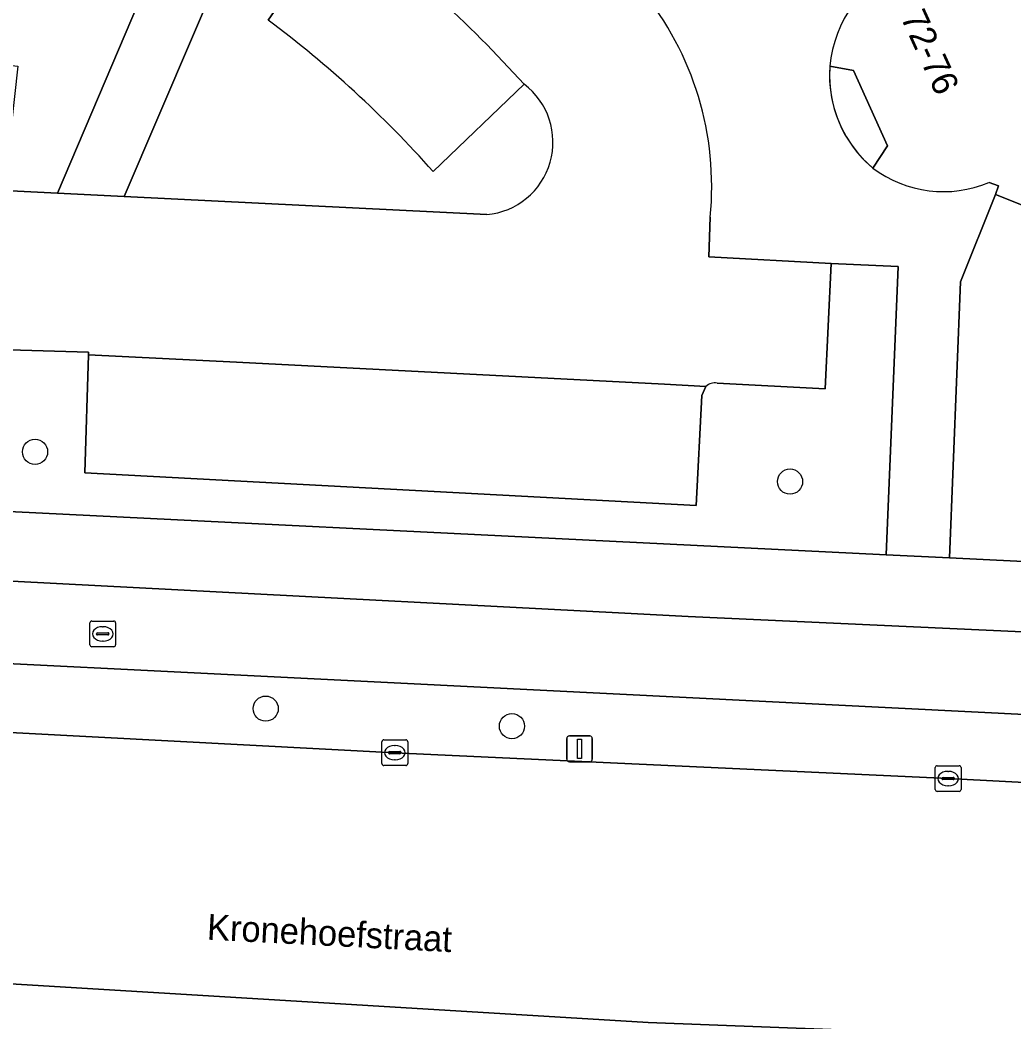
# Model space of a CAD drawing. Extents: x 160023 to 161302, y 384750 to 385707.
# Drawn here: x 160408.71 to 160447.32, y 384803.12 to 384842.06 of the extents above; entities that cross this region are included whole.
import ezdxf

# ---------------------------------------------------------------- set-up
doc = ezdxf.new("R2010")
doc.units = 0
for name, color, linetype in [('IMGEO_Berm_groen', 7, 'Continuous'), ('IMGEO_Boom', 7, 'Continuous'), ('IMGEO_Fietspad_open', 7, 'Continuous'), ('IMGEO_Groenvoorziening', 7, 'Continuous'), ('IMGEO_Kolk', 7, 'Continuous'), ('IMGEO_Lichtmast', 7, 'Continuous'), ('IMGEO_Openbare_ruimte_label', 7, 'Continuous'), ('IMGEO_Pand', 7, 'Continuous'), ('IMGEO_Pand_nummerreeks', 7, 'Continuous'), ('IMGEO_Pand_overbouw', 7, 'Continuous'), ('IMGEO_Parkeervlak_open', 7, 'Continuous'), ('IMGEO_Rijbaan_lokaal_open', 7, 'Continuous'), ('IMGEO_Rijbaan_regionaal_gesloten', 7, 'Continuous'), ('IMGEO_Rioolput', 7, 'Continuous'), ('IMGEO_Verkeerseiland_groen', 7, 'Continuous'), ('IMGEO_Voetpad_open', 7, 'Continuous')]:
    doc.layers.add(name, color=color, linetype=linetype)

msp = doc.modelspace()

# ---------------------------------------------------------------- linework, layer by layer
at = {"layer": 'IMGEO_Berm_groen'}
for points in [[(160384.071, 384825.609), (160391.819, 384824.238), (160395.323, 384823.834), (160398.827, 384823.43), (160442.352, 384821.277), (160442.814, 384832.48)], [(160442.814, 384832.48), (160440.217, 384832.597), (160439.98, 384827.723), (160435.79, 384827.946)], [(160435.35, 384827.823), (160435.192, 384827.471), (160434.975, 384823.199), (160411.226, 384824.464), (160411.37, 384829.048), (160411.373, 384829.155), (160407.399, 384829.267), (160406.908, 384824.505), (160388.76, 384826.493), (160389.223, 384831.21)], [(160451.079, 384814.899), (160423.501, 384816.289), (160399.135, 384817.504), (160396.553, 384817.704), (160397.178, 384815.387)], [(160397.527, 384815.035), (160399.113, 384814.862), (160399.993, 384814.809), (160423.269, 384813.587), (160444.761, 384812.581), (160466.286, 384811.459), (160470.54, 384811.209), (160475.583, 384811.805), (160481.533, 384812.763)]]:
    msp.add_lwpolyline(points, dxfattribs=at)
msp.add_arc((160435.694, 384827.439), 0.516, 79.3184, 131.9177, dxfattribs=at)
at = {"layer": 'IMGEO_Boom'}
for centre in [(160409.292, 384825.277), (160438.619, 384824.122), (160418.252, 384815.3), (160427.818, 384814.617)]:
    msp.add_circle(centre, 0.489, dxfattribs=at)
at = {"layer": 'IMGEO_Fietspad_open'}
for points in [[(160434.665, 384818.884), (160432.206, 384819.003), (160397.47, 384820.825), (160396.047, 384820.967), (160391.623, 384821.499), (160388.287, 384822.046), (160384.045, 384822.938)], [(160481.952, 384812.998), (160487.123, 384814.551), (160487.18, 384816.467), (160434.665, 384818.884)], [(160392.221, 384818.048), (160396.553, 384817.704), (160399.135, 384817.504), (160423.501, 384816.289), (160451.079, 384814.899), (160470.802, 384814.136), (160480.436, 384813.709), (160481.468, 384813.626)]]:
    msp.add_lwpolyline(points, dxfattribs=at)
at = {"layer": 'IMGEO_Groenvoorziening'}
msp.add_lwpolyline([(160447.918, 384831.723), (160448.94, 384834.349), (160446.602, 384835.283), (160445.241, 384831.882), (160444.818, 384821.155), (160482.465, 384819.293), (160484.944, 384822.805), (160477.398, 384825.79), (160477.18, 384825.89)], dxfattribs=at)
at = {"layer": 'IMGEO_Kolk'}
for p, q in [((160422.768, 384813.162), (160422.768, 384814.014)), ((160422.843, 384814.088), (160423.695, 384814.088)), ((160423.256, 384813.868), (160423.281, 384813.868)), ((160423.769, 384814.014), (160423.769, 384813.162)), ((160423.027, 384813.582), (160423.027, 384813.594)), ((160423.465, 384813.545), (160423.067, 384813.545)), ((160423.07, 384813.631), (160423.468, 384813.631)), ((160423.511, 384813.594), (160423.511, 384813.582)), ((160423.695, 384813.088), (160422.843, 384813.088)), ((160423.279, 384813.308), (160423.254, 384813.308)), ((160444.261, 384812.156), (160444.261, 384813.008)), ((160444.336, 384813.082), (160445.188, 384813.082)), ((160445.262, 384813.008), (160445.262, 384812.156)), ((160444.52, 384812.576), (160444.52, 384812.588)), ((160444.563, 384812.625), (160444.961, 384812.625)), ((160444.749, 384812.862), (160444.774, 384812.862)), ((160445.004, 384812.588), (160445.004, 384812.576)), ((160444.958, 384812.539), (160444.56, 384812.539)), ((160444.772, 384812.302), (160444.747, 384812.302)), ((160445.188, 384812.082), (160444.336, 384812.082))]:
    msp.add_line(p, q, dxfattribs=at)
for points in [[(160422.768, 384813.162), (160422.768, 384814.014)], [(160422.843, 384814.088), (160423.695, 384814.088)], [(160423.769, 384814.014), (160423.769, 384813.162)], [(160423.695, 384813.088), (160422.843, 384813.088)], [(160444.261, 384812.156), (160444.261, 384813.008)], [(160444.336, 384813.082), (160445.188, 384813.082)], [(160445.262, 384813.008), (160445.262, 384812.156)], [(160445.188, 384812.082), (160444.336, 384812.082)]]:
    msp.add_lwpolyline(points, dxfattribs=at)
for centre, radius, start, end in [((160422.845, 384814.012), 0.0765, 91.552, 178.448), ((160422.845, 384814.012), 0.0765, 91.552, 178.448), ((160423.693, 384814.012), 0.0765, 1.552, 88.448), ((160423.693, 384814.012), 0.0765, 1.552, 88.448), ((160423.067, 384813.591), 0.0403, 85.8775, 175.7526), ((160423.064, 384813.581), 0.0366, 178.938, 274.7102), ((160423.468, 384813.588), 0.043, 264.8664, 352.4533), ((160423.472, 384813.593), 0.0386, 1.7309, 96.639), ((160422.845, 384813.164), 0.0765, 181.552, 268.448), ((160422.845, 384813.164), 0.0765, 181.552, 268.448), ((160423.693, 384813.164), 0.0765, 271.552, 358.448), ((160423.693, 384813.164), 0.0765, 271.552, 358.448), ((160444.338, 384813.006), 0.0765, 91.552, 178.448), ((160444.338, 384813.006), 0.0765, 91.552, 178.448), ((160445.186, 384813.006), 0.0765, 1.552, 88.448), ((160445.186, 384813.006), 0.0765, 1.552, 88.448), ((160444.56, 384812.585), 0.0403, 85.8775, 175.7526), ((160444.557, 384812.575), 0.0366, 178.938, 274.7102), ((160444.961, 384812.582), 0.043, 264.8664, 352.4533), ((160444.965, 384812.587), 0.0386, 1.7309, 96.639), ((160444.338, 384812.158), 0.0765, 181.552, 268.448), ((160444.338, 384812.158), 0.0765, 181.552, 268.448), ((160445.186, 384812.158), 0.0765, 271.552, 358.448), ((160445.186, 384812.158), 0.0765, 271.552, 358.448)]:
    msp.add_arc(centre, radius, start, end, dxfattribs=at)
for centre, major_axis, ratio, start_param, end_param in [((160423.255, 384813.588), (-0.387, 0.002), 0.722429, 4.712389, 7.853982), ((160423.28, 384813.588), (-0.39, 0.002), 0.717154, 1.570796, 4.712389), ((160444.748, 384812.582), (-0.387, 0.002), 0.722429, 4.712389, 7.853982), ((160444.773, 384812.582), (-0.39, 0.002), 0.717154, 1.570796, 4.712389)]:
    msp.add_ellipse(centre, major_axis=major_axis, ratio=ratio, start_param=start_param, end_param=end_param, dxfattribs=at)
at = {"layer": 'IMGEO_Lichtmast'}
for p, q in [((160429.948, 384813.336), (160429.948, 384814.136)), ((160429.948, 384814.136), (160429.948, 384813.336)), ((160430.048, 384814.236), (160430.838, 384814.236)), ((160430.838, 384814.236), (160430.048, 384814.236)), ((160430.938, 384814.136), (160430.938, 384813.336)), ((160430.938, 384813.336), (160430.938, 384814.136)), ((160430.838, 384813.236), (160430.048, 384813.236)), ((160430.048, 384813.236), (160430.838, 384813.236))]:
    msp.add_line(p, q, dxfattribs=at)
msp.add_lwpolyline([(160430.368, 384814.111), (160430.518, 384814.111), (160430.518, 384813.361), (160430.368, 384813.361), (160430.368, 384814.111)], dxfattribs=at)
for centre, start, end in [((160430.048, 384814.136), 90, 180), ((160430.048, 384814.136), 90, 180), ((160430.838, 384814.136), 0, 90), ((160430.838, 384814.136), 360, 90), ((160430.048, 384813.336), 180, 270), ((160430.048, 384813.336), 180, 270), ((160430.838, 384813.336), 270, 0), ((160430.838, 384813.336), 270, 0)]:
    msp.add_arc(centre, 0.1, start, end, dxfattribs=at)
at = {"layer": 'IMGEO_Pand'}
for points in [[(160440.164, 384840.266), (160441.079, 384840.09), (160442.407, 384837.173), (160441.838, 384836.301)], [(160446.348, 384835.745), (160446.716, 384835.613), (160446.602, 384835.283), (160448.94, 384834.349), (160447.918, 384831.723), (160464.745, 384825.028), (160467.407, 384823.969), (160470.36, 384822.794), (160470.431, 384822.987)]]:
    msp.add_lwpolyline(points, dxfattribs=at)
for centre, radius, start, end in [((160445.067, 384839.785), 4.926, 114.4201, 174.3909), ((160444.578, 384839.96), 4.572, 233.1722, 292.7717)]:
    msp.add_arc(centre, radius, start, end, dxfattribs=at)
at = {"layer": 'IMGEO_Pand_overbouw'}
msp.add_lwpolyline([(160441.838, 384836.301), (160442.407, 384837.173), (160441.079, 384840.09), (160440.164, 384840.266), (160440.151, 384839.86), (160440.173, 384839.454), (160440.23, 384839.052), (160440.321, 384838.656), (160440.446, 384838.27), (160440.604, 384837.895), (160440.794, 384837.536), (160441.014, 384837.195), (160441.262, 384836.873), (160441.538, 384836.575)], close=True, dxfattribs=at)
at = {"layer": 'IMGEO_Parkeervlak_open'}
for points in [[(160421.11, 384846.038), (160418.343, 384842.057)], [(160424.759, 384836.167), (160428.289, 384839.56)]]:
    msp.add_lwpolyline(points, dxfattribs=at)
msp.add_lwpolyline([(160435.35, 384827.823), (160433.742, 384827.901), (160417.116, 384828.757), (160411.37, 384829.048), (160411.226, 384824.464), (160434.975, 384823.199), (160435.192, 384827.471)], close=True, dxfattribs=at)
for centre, radius, start, end in [((160394.023, 384808.803), 46.044, 41.911, 53.9657), ((160392.957, 384807.964), 42.506, 41.5672, 53.3278)]:
    msp.add_arc(centre, radius, start, end, dxfattribs=at)
at = {"layer": 'IMGEO_Rijbaan_lokaal_open'}
for points in [[(160426.837, 384834.499), (160412.751, 384835.197), (160410.162, 384835.325), (160408.089, 384835.428), (160394.442, 384836.887), (160390.92, 384837.245)], [(160435.79, 384827.946), (160439.98, 384827.723), (160440.217, 384832.597), (160435.468, 384832.85), (160435.519, 384834.403)], [(160389.223, 384831.21), (160394.7, 384830.607), (160404.898, 384829.542), (160407.399, 384829.267), (160411.373, 384829.155), (160411.37, 384829.048), (160417.116, 384828.757), (160433.742, 384827.901), (160435.35, 384827.823)]]:
    msp.add_lwpolyline(points, dxfattribs=at)
for centre, radius, start, end in [((160394.023, 384808.803), 46.044, 41.911, 53.9657), ((160423.53, 384835.588), 12.047, 354.3541, 39.3516), ((160426.594, 384837.307), 2.819, 274.9353, 53.0483), ((160435.694, 384827.439), 0.516, 79.3184, 131.9177)]:
    msp.add_arc(centre, radius, start, end, dxfattribs=at)
at = {"layer": 'IMGEO_Rijbaan_regionaal_gesloten'}
for points in [[(160525.691, 384808.548), (160500, 384809.837), (160499.803, 384809.847), (160498.479, 384809.894), (160470.54, 384811.209), (160466.286, 384811.459), (160444.761, 384812.581), (160423.269, 384813.587), (160399.993, 384814.809), (160399.113, 384814.862), (160397.527, 384815.035), (160399.171, 384808.458), (160400.007, 384805.11), (160433.105, 384803.109), (160463.571, 384801.936), (160482.841, 384801.285), (160497.293, 384802.197), (160518.451, 384803.76), (160534.335, 384804.151), (160557.511, 384804.281)], [(160666.023, 384815.096), (160643.234, 384811.039), (160631.384, 384809.566), (160622.962, 384808.519), (160615.903, 384807.799), (160602.102, 384806.496), (160593.622, 384805.913), (160581.27, 384805.063), (160557.511, 384804.281), (160534.335, 384804.151), (160518.451, 384803.76), (160497.293, 384802.197), (160482.841, 384801.285), (160463.571, 384801.936), (160433.105, 384803.109), (160400.007, 384805.11), (160400.874, 384801.642), (160401.986, 384801.592), (160422.599, 384800.588), (160443.125, 384799.544), (160464.691, 384798.456), (160474.976, 384797.956)]]:
    msp.add_lwpolyline(points, dxfattribs=at)
at = {"layer": 'IMGEO_Rioolput'}
for p, q in [((160411.423, 384817.778), (160411.423, 384818.63)), ((160411.498, 384818.704), (160412.35, 384818.704)), ((160411.911, 384818.484), (160411.936, 384818.484)), ((160412.424, 384818.63), (160412.424, 384817.778)), ((160411.682, 384818.198), (160411.682, 384818.21)), ((160412.12, 384818.161), (160411.722, 384818.161)), ((160411.725, 384818.247), (160412.123, 384818.247)), ((160412.166, 384818.21), (160412.166, 384818.198)), ((160412.35, 384817.704), (160411.498, 384817.704)), ((160411.934, 384817.924), (160411.909, 384817.924))]:
    msp.add_line(p, q, dxfattribs=at)
for points in [[(160411.423, 384817.778), (160411.423, 384818.63)], [(160411.498, 384818.704), (160412.35, 384818.704)], [(160412.424, 384818.63), (160412.424, 384817.778)], [(160412.35, 384817.704), (160411.498, 384817.704)]]:
    msp.add_lwpolyline(points, dxfattribs=at)
for centre, radius, start, end in [((160411.5, 384818.628), 0.0765, 91.552, 178.448), ((160411.5, 384818.628), 0.0765, 91.552, 178.448), ((160412.348, 384818.628), 0.0765, 1.552, 88.448), ((160412.348, 384818.628), 0.0765, 1.552, 88.448), ((160411.722, 384818.207), 0.0403, 85.8775, 175.7526), ((160411.719, 384818.197), 0.0366, 178.938, 274.7102), ((160412.123, 384818.204), 0.043, 264.8664, 352.4533), ((160412.127, 384818.209), 0.0386, 1.7309, 96.639), ((160411.5, 384817.78), 0.0765, 181.552, 268.448), ((160411.5, 384817.78), 0.0765, 181.552, 268.448), ((160412.348, 384817.78), 0.0765, 271.552, 358.448), ((160412.348, 384817.78), 0.0765, 271.552, 358.448)]:
    msp.add_arc(centre, radius, start, end, dxfattribs=at)
for centre, major_axis, ratio, start_param, end_param in [((160411.91, 384818.204), (-0.387, 0.002), 0.722429, 4.712389, 7.853982), ((160411.935, 384818.204), (-0.39, 0.002), 0.717154, 1.570796, 4.712389)]:
    msp.add_ellipse(centre, major_axis=major_axis, ratio=ratio, start_param=start_param, end_param=end_param, dxfattribs=at)
at = {"layer": 'IMGEO_Verkeerseiland_groen'}
for points in [[(160390.92, 384837.245), (160394.442, 384836.887), (160394.967, 384841.713), (160408.619, 384840.268), (160408.089, 384835.428), (160410.162, 384835.325), (160415.982, 384849.007)], [(160418.343, 384842.057), (160421.11, 384846.038), (160420.731, 384846.384), (160418.174, 384847.891), (160412.751, 384835.197), (160426.837, 384834.499)], [(160428.289, 384839.56), (160424.759, 384836.167)]]:
    msp.add_lwpolyline(points, dxfattribs=at)
for centre, radius, start, end in [((160392.957, 384807.964), 42.506, 41.5672, 53.3278), ((160426.594, 384837.307), 2.819, 274.9353, 53.0483)]:
    msp.add_arc(centre, radius, start, end, dxfattribs=at)
at = {"layer": 'IMGEO_Voetpad_open'}
msp.add_lwpolyline([(160415.982, 384849.007), (160410.162, 384835.325), (160412.751, 384835.197), (160418.174, 384847.891)], close=True, dxfattribs=at)
for points in [[(160441.838, 384836.301), (160442.407, 384837.173), (160441.079, 384840.09), (160440.164, 384840.266)], [(160435.519, 384834.403), (160435.468, 384832.85), (160440.217, 384832.597), (160442.814, 384832.48), (160442.352, 384821.277), (160444.818, 384821.155), (160445.241, 384831.882), (160446.602, 384835.283), (160446.716, 384835.613), (160446.348, 384835.745)], [(160384.045, 384822.938), (160388.287, 384822.046), (160391.623, 384821.499), (160396.047, 384820.967), (160397.47, 384820.825), (160432.206, 384819.003), (160434.665, 384818.884), (160487.18, 384816.467), (160487.644, 384816.446), (160487.642, 384819.037), (160482.465, 384819.293), (160444.818, 384821.155), (160442.352, 384821.277), (160398.827, 384823.43)]]:
    msp.add_lwpolyline(points, dxfattribs=at)
for centre, radius, start, end in [((160445.067, 384839.785), 4.926, 114.4201, 174.3909), ((160423.53, 384835.588), 12.047, 354.3541, 39.3516), ((160444.856, 384839.911), 4.705, 175.6713, 230.1071), ((160444.856, 384839.911), 4.705, 175.6713, 230.1071), ((160444.578, 384839.96), 4.572, 233.1722, 292.7717)]:
    msp.add_arc(centre, radius, start, end, dxfattribs=at)

# ---------------------------------------------------------------- texts
at = {"layer": 'IMGEO_Openbare_ruimte_label'}
msp.add_text('Kronehoefstraat', height=1, rotation=357.0775, dxfattribs=at).set_placement((160415.955, 384806.323))
at = {"layer": 'IMGEO_Pand_nummerreeks'}
msp.add_text('72-76', height=1, rotation=294.4765, dxfattribs=at).set_placement((160442.899, 384842.174))

doc.saveas('drawing.dxf')
